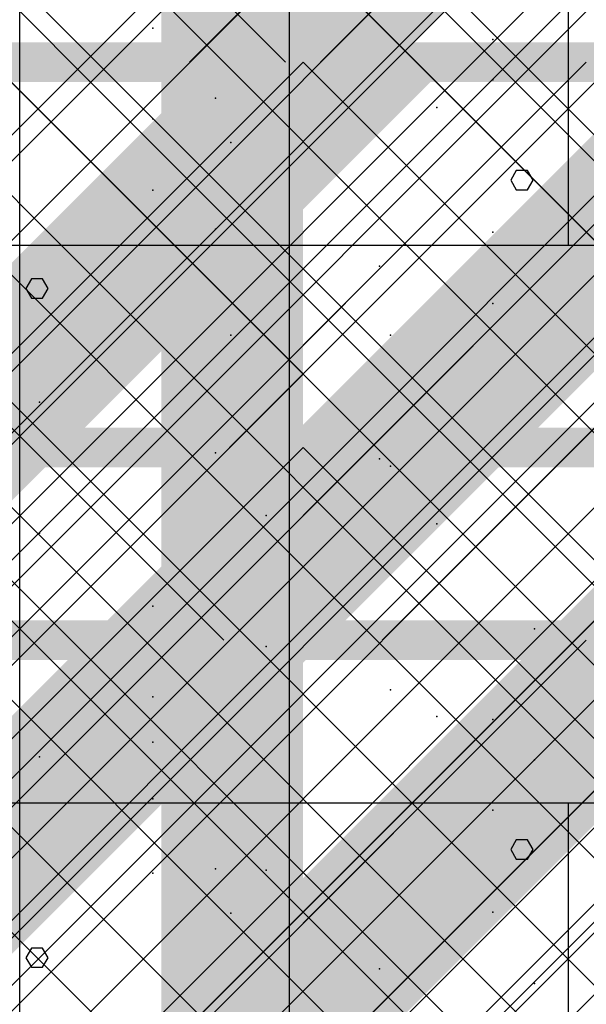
# Model space of a CAD drawing. Extents: x -2 to 113, y -136 to 16.
# Tile 270 of 541: x 51.25 to 52.72, y -30.58 to -28.03. Entities that reach past the tile are written whole.
import ezdxf

# ---------------------------------------------------------------- set-up
doc = ezdxf.new("R2010")
doc.units = 0
doc.header["$MEASUREMENT"] = 0
doc.linetypes.add('SOLID', pattern=[0])
doc.layers.get('0').update_dxf_attribs({"linetype": 'SOLID'})
for name, color, linetype in [('1', 7, 'SOLID'), ('10', 7, 'SOLID'), ('11', 7, 'SOLID'), ('12', 7, 'SOLID'), ('13', 7, 'SOLID'), ('14', 7, 'SOLID'), ('15', 7, 'SOLID'), ('16', 7, 'SOLID'), ('17', 7, 'SOLID'), ('18', 7, 'SOLID'), ('19', 7, 'SOLID'), ('2', 7, 'SOLID'), ('20', 7, 'SOLID'), ('21', 7, 'SOLID'), ('22', 7, 'SOLID'), ('23', 7, 'SOLID'), ('24', 7, 'SOLID'), ('25', 7, 'SOLID'), ('26', 7, 'SOLID'), ('27', 7, 'SOLID'), ('28', 7, 'SOLID'), ('29', 7, 'SOLID'), ('3', 7, 'SOLID'), ('30', 7, 'SOLID'), ('31', 7, 'SOLID'), ('32', 7, 'SOLID'), ('33', 7, 'SOLID'), ('34', 7, 'SOLID'), ('35', 7, 'SOLID'), ('36', 7, 'SOLID'), ('37', 7, 'SOLID'), ('38', 7, 'SOLID'), ('39', 7, 'SOLID'), ('4', 7, 'SOLID'), ('40', 7, 'SOLID'), ('41', 7, 'SOLID'), ('42', 7, 'SOLID'), ('43', 7, 'SOLID'), ('44', 7, 'SOLID'), ('45', 7, 'SOLID'), ('46', 7, 'SOLID'), ('47', 7, 'SOLID'), ('48', 7, 'SOLID'), ('49', 7, 'SOLID'), ('5', 7, 'SOLID'), ('50', 7, 'SOLID'), ('51', 7, 'SOLID'), ('52', 7, 'SOLID'), ('53', 7, 'SOLID'), ('54', 7, 'SOLID'), ('55', 7, 'SOLID'), ('56', 7, 'SOLID'), ('57', 7, 'SOLID'), ('58', 7, 'SOLID'), ('59', 7, 'SOLID'), ('6', 7, 'SOLID'), ('60', 7, 'SOLID'), ('61', 7, 'SOLID'), ('62', 7, 'SOLID'), ('63', 7, 'SOLID'), ('64', 7, 'SOLID'), ('65', 7, 'SOLID'), ('66', 7, 'SOLID'), ('67', 7, 'SOLID'), ('68', 7, 'SOLID'), ('7', 7, 'SOLID'), ('8', 7, 'SOLID'), ('9', 7, 'SOLID')]:
    doc.layers.add(name, color=color, linetype=linetype)

msp = doc.modelspace()

# ---------------------------------------------------------------- linework, layer by layer
at = {"color": 7, "linetype": 'SOLID'}
msp.add_lwpolyline([(51.2531, -40.6385), (51.2531, -25.6385)], dxfattribs=at)
at = {"color": 7}
for p in [(51.761, -28.2321), (52.2151, -28.8471), (51.3045, -29.0209), (51.8928, -29.315), (52.5891, -29.6091), (51.5987, -29.9032), (52.1869, -30.4915)]:
    msp.add_point(p, dxfattribs=at)
at = {"layer": '1', "color": 7, "linetype": 'SOLID'}
for points in [[(52.6773, -28.6134), (52.6773, -27.1659)], [(49.7825, -28.6134), (54.1942, -28.6134)], [(49.7825, -30.0608), (54.1942, -30.0608)], [(52.6773, -30.6385), (52.6773, -30.0608)]]:
    msp.add_lwpolyline(points, dxfattribs=at)
at = {"layer": '10', "color": 7, "linetype": 'SOLID'}
for points in [[(49.7825, -30.0503), (54.1942, -25.6385)], [(50.6648, -30.6385), (54.1942, -27.1091)], [(52.1354, -30.6385), (54.1942, -28.5797)]]:
    msp.add_lwpolyline(points, dxfattribs=at)
at = {"layer": '10', "color": 7}
for p in [(51.761, -28.2321), (52.2151, -28.8471), (51.3045, -29.0209), (51.8928, -29.315), (52.5891, -29.6091), (51.5987, -29.9032), (52.1869, -30.4915)]:
    msp.add_point(p, dxfattribs=at)
at = {"layer": '11', "color": 7, "linetype": 'SOLID'}
for points in [[(51.9536, -45.6385), (51.9536, -25.6385)], [(52.5853, -28.4448), (52.5708, -28.4193), (52.5419, -28.4193), (52.5274, -28.4448), (52.5419, -28.4697), (52.5708, -28.4697), (52.5853, -28.4448)], [(51.3272, -28.7256), (51.3127, -28.7007), (51.2838, -28.7007), (51.2693, -28.7256), (51.2838, -28.7505), (51.3127, -28.7505), (51.3272, -28.7256)], [(52.5853, -30.1817), (52.5708, -30.1562), (52.5419, -30.1562), (52.5274, -30.1817), (52.5419, -30.2066), (52.5708, -30.2066), (52.5853, -30.1817)], [(51.3272, -30.4625), (51.3127, -30.4376), (51.2838, -30.4376), (51.2693, -30.4625), (51.2838, -30.4874), (51.3127, -30.4874), (51.3272, -30.4625)]]:
    msp.add_lwpolyline(points, dxfattribs=at)
at = {"layer": '12', "color": 7, "linetype": 'SOLID'}
for points in [[(51.2531, -29.6385), (51.2531, -27.6385)], [(50.7237, -31.6385), (52.7237, -29.6385)]]:
    msp.add_lwpolyline(points, dxfattribs=at)
at = {"layer": '12', "color": 7, "linetype": 'SOLID', "const_width": 0.1029}
msp.add_lwpolyline([(49.7825, -29.6385), (54.1942, -29.6385)], dxfattribs=at)
at = {"layer": '12', "color": 7}
for p in [(52.481, -28.0797), (51.8011, -28.3471), (52.1869, -28.6679), (52.3354, -29.3364), (51.5987, -29.5503), (51.5987, -29.7856), (52.481, -30.0797), (51.8011, -30.3471)]:
    msp.add_point(p, dxfattribs=at)
at = {"layer": '13', "color": 7, "linetype": 'SOLID'}
for points in [[(51.9536, -45.6385), (51.9536, -25.6385)], [(52.5853, -28.4448), (52.5708, -28.4193), (52.5419, -28.4193), (52.5274, -28.4448), (52.5419, -28.4697), (52.5708, -28.4697), (52.5853, -28.4448)], [(51.3272, -28.7256), (51.3127, -28.7007), (51.2838, -28.7007), (51.2693, -28.7256), (51.2838, -28.7505), (51.3127, -28.7505), (51.3272, -28.7256)], [(52.5853, -30.1817), (52.5708, -30.1562), (52.5419, -30.1562), (52.5274, -30.1817), (52.5419, -30.2066), (52.5708, -30.2066), (52.5853, -30.1817)], [(51.3272, -30.4625), (51.3127, -30.4376), (51.2838, -30.4376), (51.2693, -30.4625), (51.2838, -30.4874), (51.3127, -30.4874), (51.3272, -30.4625)]]:
    msp.add_lwpolyline(points, dxfattribs=at)
at = {"layer": '14', "color": 7, "linetype": 'SOLID'}
for points in [[(51.2531, -29.6385), (51.2531, -27.6385)], [(51.2531, -44.1385), (51.2531, -29.6385)]]:
    msp.add_lwpolyline(points, dxfattribs=at)
at = {"layer": '14', "color": 7, "linetype": 'SOLID', "const_width": 0.1029}
msp.add_lwpolyline([(49.7825, -29.6385), (54.1942, -29.6385)], dxfattribs=at)
at = {"layer": '14', "color": 7}
for p in [(52.481, -28.0797), (51.8011, -28.3471), (52.1869, -28.6679), (52.3354, -29.3364), (51.5987, -29.5503), (51.5987, -29.7856), (52.481, -30.0797), (51.8011, -30.3471)]:
    msp.add_point(p, dxfattribs=at)
at = {"layer": '15', "color": 7, "linetype": 'SOLID'}
for points in [[(51.9536, -45.6385), (51.9536, -25.6385)], [(52.5853, -28.4448), (52.5708, -28.4193), (52.5419, -28.4193), (52.5274, -28.4448), (52.5419, -28.4697), (52.5708, -28.4697), (52.5853, -28.4448)], [(51.3272, -28.7256), (51.3127, -28.7007), (51.2838, -28.7007), (51.2693, -28.7256), (51.2838, -28.7505), (51.3127, -28.7505), (51.3272, -28.7256)], [(52.5853, -30.1817), (52.5708, -30.1562), (52.5419, -30.1562), (52.5274, -30.1817), (52.5419, -30.2066), (52.5708, -30.2066), (52.5853, -30.1817)], [(51.3272, -30.4625), (51.3127, -30.4376), (51.2838, -30.4376), (51.2693, -30.4625), (51.2838, -30.4874), (51.3127, -30.4874), (51.3272, -30.4625)]]:
    msp.add_lwpolyline(points, dxfattribs=at)
at = {"layer": '16', "color": 7, "linetype": 'SOLID'}
for points in [[(49.7828, -27.6385), (49.783, -27.6388), (51.7827, -29.6385)], [(49.9884, -29.6385), (51.9884, -27.6385)], [(50.8856, -27.6385), (51.8003, -28.5533), (52.8856, -29.6385)], [(51.0913, -29.6385), (53.0913, -27.6385)], [(51.9885, -27.6385), (53.8179, -29.4679), (53.9885, -29.6385)], [(52.1942, -29.6385), (54.1942, -27.6385)], [(49.7825, -32.5797), (52.7237, -29.6385)]]:
    msp.add_lwpolyline(points, dxfattribs=at)
at = {"layer": '16', "color": 7, "linetype": 'SOLID', "const_width": 0.1029}
msp.add_lwpolyline([(49.7825, -29.6385), (54.1942, -29.6385)], dxfattribs=at)
at = {"layer": '16', "color": 7}
for p in [(51.5987, -29.7856), (52.481, -30.0797), (51.8011, -30.3471)]:
    msp.add_point(p, dxfattribs=at)
at = {"layer": '17', "color": 7, "linetype": 'SOLID'}
for points in [[(51.9536, -45.6385), (51.9536, -25.6385)], [(52.5853, -28.4448), (52.5708, -28.4193), (52.5419, -28.4193), (52.5274, -28.4448), (52.5419, -28.4697), (52.5708, -28.4697), (52.5853, -28.4448)], [(51.3272, -28.7256), (51.3127, -28.7007), (51.2838, -28.7007), (51.2693, -28.7256), (51.2838, -28.7505), (51.3127, -28.7505), (51.3272, -28.7256)], [(52.5853, -30.1817), (52.5708, -30.1562), (52.5419, -30.1562), (52.5274, -30.1817), (52.5419, -30.2066), (52.5708, -30.2066), (52.5853, -30.1817)], [(51.3272, -30.4625), (51.3127, -30.4376), (51.2838, -30.4376), (51.2693, -30.4625), (51.2838, -30.4874), (51.3127, -30.4874), (51.3272, -30.4625)]]:
    msp.add_lwpolyline(points, dxfattribs=at)
at = {"layer": '18', "color": 7, "linetype": 'SOLID'}
for points in [[(51.2531, -28.1385), (51.2531, -25.6385)], [(50.2237, -30.6385), (52.7237, -28.1385)], [(51.6942, -30.6385), (54.1942, -28.1385)]]:
    msp.add_lwpolyline(points, dxfattribs=at)
at = {"layer": '18', "color": 7, "linetype": 'SOLID', "const_width": 0.1029}
msp.add_lwpolyline([(49.7825, -28.1385), (54.1942, -28.1385)], dxfattribs=at)
at = {"layer": '18', "color": 7}
for p in [(51.5987, -28.2856), (52.481, -28.5797), (51.8011, -28.8471), (52.1869, -29.1679), (52.3354, -29.8364), (51.5987, -30.0503), (52.481, -30.3444)]:
    msp.add_point(p, dxfattribs=at)
at = {"layer": '19', "color": 7, "linetype": 'SOLID'}
for points in [[(51.9536, -45.6385), (51.9536, -25.6385)], [(52.5853, -28.4448), (52.5708, -28.4193), (52.5419, -28.4193), (52.5274, -28.4448), (52.5419, -28.4697), (52.5708, -28.4697), (52.5853, -28.4448)], [(51.3272, -28.7256), (51.3127, -28.7007), (51.2838, -28.7007), (51.2693, -28.7256), (51.2838, -28.7505), (51.3127, -28.7505), (51.3272, -28.7256)], [(52.5853, -30.1817), (52.5708, -30.1562), (52.5419, -30.1562), (52.5274, -30.1817), (52.5419, -30.2066), (52.5708, -30.2066), (52.5853, -30.1817)], [(51.3272, -30.4625), (51.3127, -30.4376), (51.2838, -30.4376), (51.2693, -30.4625), (51.2838, -30.4874), (51.3127, -30.4874), (51.3272, -30.4625)]]:
    msp.add_lwpolyline(points, dxfattribs=at)
at = {"layer": '2', "color": 7, "linetype": 'SOLID'}
msp.add_lwpolyline([(51.2531, -31.6385), (51.2531, -27.6385)], dxfattribs=at)
at = {"layer": '2', "color": 7}
for p in [(52.481, -28.0797), (51.8011, -28.3471), (52.1869, -28.6679), (52.3354, -29.3364), (51.5987, -29.5503), (52.481, -29.8444), (51.761, -30.2321)]:
    msp.add_point(p, dxfattribs=at)
at = {"layer": '20', "color": 7, "linetype": 'SOLID'}
msp.add_lwpolyline([(51.2531, -39.6385), (51.2531, -27.6385)], dxfattribs=at)
at = {"layer": '20', "color": 7}
for p in [(52.481, -28.0797), (51.8011, -28.3471), (52.1869, -28.6679), (52.3354, -29.3364), (51.5987, -29.5503), (52.481, -29.8444), (51.761, -30.2321)]:
    msp.add_point(p, dxfattribs=at)
at = {"layer": '21', "color": 7, "linetype": 'SOLID'}
for points in [[(51.9536, -45.6385), (51.9536, -25.6385)], [(52.5853, -28.4448), (52.5708, -28.4193), (52.5419, -28.4193), (52.5274, -28.4448), (52.5419, -28.4697), (52.5708, -28.4697), (52.5853, -28.4448)], [(51.3272, -28.7256), (51.3127, -28.7007), (51.2838, -28.7007), (51.2693, -28.7256), (51.2838, -28.7505), (51.3127, -28.7505), (51.3272, -28.7256)], [(52.5853, -30.1817), (52.5708, -30.1562), (52.5419, -30.1562), (52.5274, -30.1817), (52.5419, -30.2066), (52.5708, -30.2066), (52.5853, -30.1817)], [(51.3272, -30.4625), (51.3127, -30.4376), (51.2838, -30.4376), (51.2693, -30.4625), (51.2838, -30.4874), (51.3127, -30.4874), (51.3272, -30.4625)]]:
    msp.add_lwpolyline(points, dxfattribs=at)
at = {"layer": '22', "color": 7, "linetype": 'SOLID'}
for points in [[(49.7825, -30.0503), (54.1942, -25.6385)], [(50.6648, -30.6385), (54.1942, -27.1091)], [(52.1354, -30.6385), (54.1942, -28.5797)]]:
    msp.add_lwpolyline(points, dxfattribs=at)
at = {"layer": '22', "color": 7}
for p in [(51.761, -28.2321), (52.2151, -28.8471), (51.3045, -29.0209), (51.8928, -29.315), (52.5891, -29.6091), (51.5987, -29.9032), (52.1869, -30.4915)]:
    msp.add_point(p, dxfattribs=at)
at = {"layer": '23', "color": 7, "linetype": 'SOLID'}
for points in [[(51.9536, -45.6385), (51.9536, -25.6385)], [(52.5853, -28.4448), (52.5708, -28.4193), (52.5419, -28.4193), (52.5274, -28.4448), (52.5419, -28.4697), (52.5708, -28.4697), (52.5853, -28.4448)], [(51.3272, -28.7256), (51.3127, -28.7007), (51.2838, -28.7007), (51.2693, -28.7256), (51.2838, -28.7505), (51.3127, -28.7505), (51.3272, -28.7256)], [(52.5853, -30.1817), (52.5708, -30.1562), (52.5419, -30.1562), (52.5274, -30.1817), (52.5419, -30.2066), (52.5708, -30.2066), (52.5853, -30.1817)], [(51.3272, -30.4625), (51.3127, -30.4376), (51.2838, -30.4376), (51.2693, -30.4625), (51.2838, -30.4874), (51.3127, -30.4874), (51.3272, -30.4625)]]:
    msp.add_lwpolyline(points, dxfattribs=at)
at = {"layer": '24', "color": 7, "linetype": 'SOLID'}
for points in [[(49.7825, -30.0503), (54.1942, -25.6385)], [(50.6648, -30.6385), (54.1942, -27.1091)], [(52.1354, -30.6385), (54.1942, -28.5797)]]:
    msp.add_lwpolyline(points, dxfattribs=at)
at = {"layer": '24', "color": 7}
for p in [(51.761, -28.2321), (52.2151, -28.8471), (51.3045, -29.0209), (51.8928, -29.315), (52.5891, -29.6091), (51.5987, -29.9032), (52.1869, -30.4915)]:
    msp.add_point(p, dxfattribs=at)
at = {"layer": '25', "color": 7, "linetype": 'SOLID'}
for points in [[(51.9536, -45.6385), (51.9536, -25.6385)], [(52.5853, -28.4448), (52.5708, -28.4193), (52.5419, -28.4193), (52.5274, -28.4448), (52.5419, -28.4697), (52.5708, -28.4697), (52.5853, -28.4448)], [(51.3272, -28.7256), (51.3127, -28.7007), (51.2838, -28.7007), (51.2693, -28.7256), (51.2838, -28.7505), (51.3127, -28.7505), (51.3272, -28.7256)], [(52.5853, -30.1817), (52.5708, -30.1562), (52.5419, -30.1562), (52.5274, -30.1817), (52.5419, -30.2066), (52.5708, -30.2066), (52.5853, -30.1817)], [(51.3272, -30.4625), (51.3127, -30.4376), (51.2838, -30.4376), (51.2693, -30.4625), (51.2838, -30.4874), (51.3127, -30.4874), (51.3272, -30.4625)]]:
    msp.add_lwpolyline(points, dxfattribs=at)
at = {"layer": '26', "color": 7, "linetype": 'SOLID'}
msp.add_lwpolyline([(51.2531, -31.6385), (51.2531, -25.6385)], dxfattribs=at)
at = {"layer": '26', "color": 7}
for p in [(51.761, -28.2321), (52.2151, -28.8471), (51.3045, -29.0209), (51.8928, -29.315), (52.5891, -29.6091), (51.5987, -29.9032), (52.1869, -30.4915)]:
    msp.add_point(p, dxfattribs=at)
at = {"layer": '27', "color": 7}
for points in [[(50.9589, -28.9326), (52.1354, -28.2267), (50.9589, -28.9326), (51.9001, -27.9915)], [(52.1354, -28.2267), (52.1354, -27.9915), (52.1354, -28.2267), (51.9001, -27.9915)], [(52.1354, -28.9326), (53.3119, -28.2267), (52.1354, -28.9326), (53.0766, -27.9915)], [(52.1354, -27.9915), (52.3707, -27.9915), (52.1354, -27.9915), (52.1354, -28.2267)], [(50.9589, -28.9326), (51.1942, -29.1679), (50.9589, -28.9326), (52.1354, -28.2267)], [(52.1354, -28.9326), (52.3707, -29.1679), (52.1354, -28.9326), (53.3119, -28.2267)], [(52.1354, -28.9326), (52.1354, -29.1679), (52.1354, -28.9326), (51.9001, -29.1679)], [(52.1354, -28.9326), (52.1354, -29.1679), (52.1354, -28.9326), (52.3707, -29.1679)], [(50.9589, -30.1091), (52.1354, -29.4032), (50.9589, -30.1091), (51.9001, -29.1679)], [(52.1354, -29.4032), (52.1354, -29.1679), (52.1354, -29.4032), (51.9001, -29.1679)], [(52.1354, -30.1091), (53.3119, -29.4032), (52.1354, -30.1091), (53.0766, -29.1679)], [(52.1354, -29.1679), (52.3707, -29.1679), (52.1354, -29.1679), (52.1354, -29.4032)], [(50.9589, -30.1091), (51.1942, -30.3444), (50.9589, -30.1091), (52.1354, -29.4032)], [(52.1354, -30.1091), (52.3707, -30.3444), (52.1354, -30.1091), (53.3119, -29.4032)], [(52.1354, -30.1091), (52.1354, -30.3444), (52.1354, -30.1091), (51.9001, -30.3444)], [(52.1354, -30.1091), (52.1354, -30.3444), (52.1354, -30.1091), (52.3707, -30.3444)], [(50.9589, -31.2856), (52.1354, -30.5797), (50.9589, -31.2856), (51.9001, -30.3444)], [(52.1354, -30.5797), (52.1354, -30.3444), (52.1354, -30.5797), (51.9001, -30.3444)], [(52.1354, -31.2856), (53.3119, -30.5797), (52.1354, -31.2856), (53.0766, -30.3444)], [(52.1354, -30.3444), (52.3707, -30.3444), (52.1354, -30.3444), (52.1354, -30.5797)], [(50.9589, -31.2856), (51.1942, -31.5209), (50.9589, -31.2856), (52.1354, -30.5797)], [(52.1354, -31.2856), (52.3707, -31.5209), (52.1354, -31.2856), (53.3119, -30.5797)]]:
    msp.add_solid(points, dxfattribs=at)
at = {"layer": '28', "color": 7, "linetype": 'SOLID'}
msp.add_lwpolyline([(51.2531, -47.1385), (51.2531, -25.6385)], dxfattribs=at)
at = {"layer": '28', "color": 7}
for p in [(51.761, -28.2321), (52.2151, -28.8471), (51.3045, -29.0209), (51.8928, -29.315), (52.5891, -29.6091), (51.5987, -29.9032), (52.1869, -30.4915)]:
    msp.add_point(p, dxfattribs=at)
at = {"layer": '29', "color": 7, "linetype": 'SOLID'}
msp.add_lwpolyline([(51.2531, -33.1385), (51.2531, -25.6385)], dxfattribs=at)
at = {"layer": '29', "color": 7}
for p in [(51.761, -28.2321), (52.2151, -28.8471), (51.3045, -29.0209), (51.8928, -29.315), (52.5891, -29.6091), (51.5987, -29.9032), (52.1869, -30.4915)]:
    msp.add_point(p, dxfattribs=at)
at = {"layer": '3', "color": 7, "linetype": 'SOLID'}
for points in [[(51.9536, -45.6385), (51.9536, -25.6385)], [(52.5853, -28.4448), (52.5708, -28.4193), (52.5419, -28.4193), (52.5274, -28.4448), (52.5419, -28.4697), (52.5708, -28.4697), (52.5853, -28.4448)], [(51.3272, -28.7256), (51.3127, -28.7007), (51.2838, -28.7007), (51.2693, -28.7256), (51.2838, -28.7505), (51.3127, -28.7505), (51.3272, -28.7256)], [(52.5853, -30.1817), (52.5708, -30.1562), (52.5419, -30.1562), (52.5274, -30.1817), (52.5419, -30.2066), (52.5708, -30.2066), (52.5853, -30.1817)], [(51.3272, -30.4625), (51.3127, -30.4376), (51.2838, -30.4376), (51.2693, -30.4625), (51.2838, -30.4874), (51.3127, -30.4874), (51.3272, -30.4625)]]:
    msp.add_lwpolyline(points, dxfattribs=at)
at = {"layer": '30', "color": 7, "linetype": 'SOLID'}
for points in [[(51.6942, -28.1385), (54.1942, -25.6385)], [(49.7825, -30.3444), (51.9884, -28.1385)], [(50.2237, -30.6385), (52.7237, -28.1385)], [(50.9589, -30.6385), (53.4589, -28.1385)], [(51.2531, -30.6385), (51.2531, -28.1385)], [(51.6942, -30.6385), (54.1942, -28.1385)], [(52.4295, -30.6385), (54.1942, -28.8738)]]:
    msp.add_lwpolyline(points, dxfattribs=at)
at = {"layer": '30', "color": 7, "linetype": 'SOLID', "const_width": 0.1029}
msp.add_lwpolyline([(49.7825, -28.1385), (54.1942, -28.1385)], dxfattribs=at)
at = {"layer": '31', "color": 7, "linetype": 'SOLID'}
for points in [[(49.7825, -30.0503), (54.1942, -25.6385)], [(51.9536, -45.6385), (51.9536, -25.6385)], [(49.7825, -31.5209), (54.1942, -27.1091)], [(52.5853, -28.4448), (52.5708, -28.4193), (52.5419, -28.4193), (52.5274, -28.4448), (52.5419, -28.4697), (52.5708, -28.4697), (52.5853, -28.4448)], [(49.7825, -32.9915), (54.1942, -28.5797)], [(51.3272, -28.7256), (51.3127, -28.7007), (51.2838, -28.7007), (51.2693, -28.7256), (51.2838, -28.7505), (51.3127, -28.7505), (51.3272, -28.7256)], [(52.5853, -30.1817), (52.5708, -30.1562), (52.5419, -30.1562), (52.5274, -30.1817), (52.5419, -30.2066), (52.5708, -30.2066), (52.5853, -30.1817)], [(51.3272, -30.4625), (51.3127, -30.4376), (51.2838, -30.4376), (51.2693, -30.4625), (51.2838, -30.4874), (51.3127, -30.4874), (51.3272, -30.4625)]]:
    msp.add_lwpolyline(points, dxfattribs=at)
at = {"layer": '31', "color": 7}
for p in [(51.761, -28.2321), (52.2151, -28.8471), (51.3045, -29.0209), (51.8928, -29.315), (52.5891, -29.6091), (51.5987, -29.9032), (52.1869, -30.4915)]:
    msp.add_point(p, dxfattribs=at)
at = {"layer": '32', "color": 7, "linetype": 'SOLID'}
for points in [[(49.7825, -30.0503), (54.1942, -25.6385)], [(49.7825, -31.5209), (54.1942, -27.1091)], [(49.7825, -32.9915), (54.1942, -28.5797)]]:
    msp.add_lwpolyline(points, dxfattribs=at)
at = {"layer": '32', "color": 7}
for p in [(51.761, -28.2321), (52.2151, -28.8471), (51.3045, -29.0209), (51.8928, -29.315), (52.5891, -29.6091), (51.5987, -29.9032), (52.1869, -30.4915)]:
    msp.add_point(p, dxfattribs=at)
at = {"layer": '33', "color": 7, "linetype": 'SOLID'}
for points in [[(49.7825, -30.0503), (54.1942, -25.6385)], [(49.7825, -31.5209), (54.1942, -27.1091)], [(49.7825, -32.9915), (54.1942, -28.5797)]]:
    msp.add_lwpolyline(points, dxfattribs=at)
at = {"layer": '33', "color": 7}
for p in [(51.761, -28.2321), (52.2151, -28.8471), (51.3045, -29.0209), (51.8928, -29.315), (52.5891, -29.6091), (51.5987, -29.9032), (52.1869, -30.4915)]:
    msp.add_point(p, dxfattribs=at)
at = {"layer": '34', "color": 7, "linetype": 'SOLID'}
for points in [[(49.7825, -30.0503), (54.1942, -25.6385)], [(49.7825, -31.5209), (54.1942, -27.1091)], [(49.7825, -32.9915), (54.1942, -28.5797)]]:
    msp.add_lwpolyline(points, dxfattribs=at)
at = {"layer": '34', "color": 7}
for p in [(51.761, -28.2321), (52.2151, -28.8471), (51.3045, -29.0209), (51.8928, -29.315), (52.5891, -29.6091), (51.5987, -29.9032), (52.1869, -30.4915)]:
    msp.add_point(p, dxfattribs=at)
at = {"layer": '35', "color": 7, "linetype": 'SOLID'}
for points in [[(49.7825, -30.0503), (54.1942, -25.6385)], [(49.7825, -31.5209), (54.1942, -27.1091)], [(49.7825, -32.9915), (54.1942, -28.5797)]]:
    msp.add_lwpolyline(points, dxfattribs=at)
at = {"layer": '35', "color": 7}
for p in [(51.761, -28.2321), (52.2151, -28.8471), (51.3045, -29.0209), (51.8928, -29.315), (52.5891, -29.6091), (51.5987, -29.9032), (52.1869, -30.4915)]:
    msp.add_point(p, dxfattribs=at)
at = {"layer": '36', "color": 7, "linetype": 'SOLID'}
for points in [[(49.7825, -30.0503), (54.1942, -25.6385)], [(49.7825, -31.5209), (54.1942, -27.1091)], [(49.7825, -32.9915), (54.1942, -28.5797)]]:
    msp.add_lwpolyline(points, dxfattribs=at)
at = {"layer": '36', "color": 7}
for p in [(51.761, -28.2321), (52.2151, -28.8471), (51.3045, -29.0209), (51.8928, -29.315), (52.5891, -29.6091), (51.5987, -29.9032), (52.1869, -30.4915)]:
    msp.add_point(p, dxfattribs=at)
at = {"layer": '37', "color": 7, "linetype": 'SOLID'}
for points in [[(49.7825, -30.0503), (54.1942, -25.6385)], [(49.7825, -31.5209), (54.1942, -27.1091)], [(49.7825, -32.9915), (54.1942, -28.5797)]]:
    msp.add_lwpolyline(points, dxfattribs=at)
at = {"layer": '37', "color": 7}
for p in [(51.761, -28.2321), (52.2151, -28.8471), (51.3045, -29.0209), (51.8928, -29.315), (52.5891, -29.6091), (51.5987, -29.9032), (52.1869, -30.4915)]:
    msp.add_point(p, dxfattribs=at)
at = {"layer": '38', "color": 7, "linetype": 'SOLID'}
for points in [[(49.7825, -30.0503), (54.1942, -25.6385)], [(49.7825, -31.5209), (54.1942, -27.1091)], [(51.1354, -31.6385), (54.1942, -28.5797)]]:
    msp.add_lwpolyline(points, dxfattribs=at)
at = {"layer": '38', "color": 7}
for p in [(51.761, -28.2321), (52.2151, -28.8471), (51.3045, -29.0209), (51.8928, -29.315), (52.5891, -29.6091), (51.5987, -29.9032), (52.1869, -30.4915)]:
    msp.add_point(p, dxfattribs=at)
at = {"layer": '39', "color": 7, "linetype": 'SOLID'}
for points in [[(49.7828, -25.6385), (49.7832, -25.6389), (52.2827, -28.1385)], [(51.6942, -28.1385), (54.1942, -25.6385)], [(49.7825, -31.0797), (52.7237, -28.1385)], [(49.7825, -32.5503), (54.1942, -28.1385)]]:
    msp.add_lwpolyline(points, dxfattribs=at)
at = {"layer": '39', "color": 7, "linetype": 'SOLID', "const_width": 0.1029}
msp.add_lwpolyline([(49.7825, -28.1385), (54.1942, -28.1385)], dxfattribs=at)
at = {"layer": '39', "color": 7}
for p in [(51.5987, -28.2856), (52.481, -28.5797), (51.8011, -28.8471), (52.1869, -29.1679), (52.3354, -29.8364), (51.5987, -30.0503), (52.481, -30.3444)]:
    msp.add_point(p, dxfattribs=at)
at = {"layer": '4', "color": 7, "linetype": 'SOLID'}
for points in [[(51.2531, -29.6385), (51.2531, -25.6385)], [(49.7825, -32.5797), (52.7237, -29.6385)]]:
    msp.add_lwpolyline(points, dxfattribs=at)
at = {"layer": '4', "color": 7, "linetype": 'SOLID', "const_width": 0.1029}
msp.add_lwpolyline([(49.7825, -29.6385), (54.1942, -29.6385)], dxfattribs=at)
at = {"layer": '4', "color": 7}
for p in [(51.761, -28.2321), (52.2151, -28.8471), (51.3045, -29.0209), (51.8928, -29.315), (52.5891, -29.6091), (51.5987, -29.7856), (52.481, -30.0797), (51.8011, -30.3471)]:
    msp.add_point(p, dxfattribs=at)
at = {"layer": '40', "color": 7, "linetype": 'SOLID'}
msp.add_lwpolyline([(51.2531, -45.6385), (51.2531, -25.6385)], dxfattribs=at)
at = {"layer": '40', "color": 7}
for p in [(51.761, -28.2321), (52.2151, -28.8471), (51.3045, -29.0209), (51.8928, -29.315), (52.5891, -29.6091), (51.5987, -29.9032), (52.1869, -30.4915)]:
    msp.add_point(p, dxfattribs=at)
at = {"layer": '41', "color": 7, "linetype": 'SOLID'}
msp.add_lwpolyline([(51.6942, -28.1385), (54.1942, -25.6385)], dxfattribs=at)
at = {"layer": '41', "color": 7, "linetype": 'SOLID', "const_width": 0.1029}
msp.add_lwpolyline([(49.7825, -28.1385), (54.1942, -28.1385)], dxfattribs=at)
at = {"layer": '41', "color": 7}
for points in [[(50.9589, -29.0797), (52.1354, -28.3738), (50.9589, -29.0797), (51.9001, -28.1385)], [(52.1354, -28.3738), (52.1354, -28.1385), (52.1354, -28.3738), (51.9001, -28.1385)], [(52.1354, -29.0797), (53.3119, -28.3738), (52.1354, -29.0797), (53.0766, -28.1385)], [(52.1354, -28.1385), (52.3707, -28.1385), (52.1354, -28.1385), (52.1354, -28.3738)], [(50.9589, -29.0797), (51.1942, -29.315), (50.9589, -29.0797), (52.1354, -28.3738)], [(52.1354, -29.0797), (52.3707, -29.315), (52.1354, -29.0797), (53.3119, -28.3738)], [(52.1354, -29.0797), (52.1354, -29.315), (52.1354, -29.0797), (51.9001, -29.315)], [(52.1354, -29.0797), (52.1354, -29.315), (52.1354, -29.0797), (52.3707, -29.315)], [(50.9589, -30.2562), (52.1354, -29.5503), (50.9589, -30.2562), (51.9001, -29.315)], [(52.1354, -29.5503), (52.1354, -29.315), (52.1354, -29.5503), (51.9001, -29.315)], [(52.1354, -30.2562), (53.3119, -29.5503), (52.1354, -30.2562), (53.0766, -29.315)], [(52.1354, -29.315), (52.3707, -29.315), (52.1354, -29.315), (52.1354, -29.5503)], [(50.9589, -30.2562), (51.1942, -30.4915), (50.9589, -30.2562), (52.1354, -29.5503)], [(52.1354, -30.2562), (52.3707, -30.4915), (52.1354, -30.2562), (53.3119, -29.5503)], [(52.1354, -30.2562), (52.1354, -30.4915), (52.1354, -30.2562), (51.9001, -30.4915)], [(52.1354, -30.2562), (52.1354, -30.4915), (52.1354, -30.2562), (52.3707, -30.4915)], [(52.1354, -30.4915), (51.9001, -30.4915), (52.1354, -30.6385), (51.7531, -30.6385)], [(52.3707, -30.4915), (52.1354, -30.4915), (52.2237, -30.6385), (52.1354, -30.6385)]]:
    msp.add_solid(points, dxfattribs=at)
at = {"layer": '42', "color": 7, "linetype": 'SOLID'}
msp.add_lwpolyline([(51.2531, -45.6385), (51.2531, -25.6385)], dxfattribs=at)
at = {"layer": '42', "color": 7}
for p in [(51.761, -28.2321), (52.2151, -28.8471), (51.3045, -29.0209), (51.8928, -29.315), (52.5891, -29.6091), (51.5987, -29.9032), (52.1869, -30.4915)]:
    msp.add_point(p, dxfattribs=at)
at = {"layer": '43', "color": 7, "linetype": 'SOLID'}
for points in [[(49.7825, -30.0503), (54.1942, -25.6385)], [(49.7825, -31.5209), (54.1942, -27.1091)], [(49.7825, -32.9915), (54.1942, -28.5797)]]:
    msp.add_lwpolyline(points, dxfattribs=at)
at = {"layer": '43', "color": 7}
for p in [(51.761, -28.2321), (52.2151, -28.8471), (51.3045, -29.0209), (51.8928, -29.315), (52.5891, -29.6091), (51.5987, -29.9032), (52.1869, -30.4915)]:
    msp.add_point(p, dxfattribs=at)
at = {"layer": '44', "color": 7, "linetype": 'SOLID'}
for points in [[(51.9536, -45.6385), (51.9536, -25.6385)], [(52.5853, -28.4448), (52.5708, -28.4193), (52.5419, -28.4193), (52.5274, -28.4448), (52.5419, -28.4697), (52.5708, -28.4697), (52.5853, -28.4448)], [(51.3272, -28.7256), (51.3127, -28.7007), (51.2838, -28.7007), (51.2693, -28.7256), (51.2838, -28.7505), (51.3127, -28.7505), (51.3272, -28.7256)], [(52.5853, -30.1817), (52.5708, -30.1562), (52.5419, -30.1562), (52.5274, -30.1817), (52.5419, -30.2066), (52.5708, -30.2066), (52.5853, -30.1817)], [(51.3272, -30.4625), (51.3127, -30.4376), (51.2838, -30.4376), (51.2693, -30.4625), (51.2838, -30.4874), (51.3127, -30.4874), (51.3272, -30.4625)]]:
    msp.add_lwpolyline(points, dxfattribs=at)
at = {"layer": '45', "color": 7, "linetype": 'SOLID'}
msp.add_lwpolyline([(51.2531, -30.6385), (51.2531, -25.6385)], dxfattribs=at)
at = {"layer": '45', "color": 7}
for p in [(51.761, -28.2321), (52.2151, -28.8471), (51.3045, -29.0209), (51.8928, -29.315), (52.5891, -29.6091), (51.5987, -29.9032), (52.1869, -30.4915)]:
    msp.add_point(p, dxfattribs=at)
at = {"layer": '46', "color": 7, "linetype": 'SOLID'}
for points in [[(49.7825, -30.3903), (54.1942, -25.9785)], [(49.7825, -31.8609), (54.1942, -27.4491)], [(49.7825, -33.3315), (54.1942, -28.9197)]]:
    msp.add_lwpolyline(points, dxfattribs=at)
at = {"layer": '46', "color": 7}
for p in [(52.481, -28.1844), (51.761, -28.5721), (52.2151, -29.1871), (51.3045, -29.3609), (51.8928, -29.655), (52.5891, -29.9491), (51.5987, -30.2432)]:
    msp.add_point(p, dxfattribs=at)
at = {"layer": '47', "color": 7, "linetype": 'SOLID'}
for points in [[(49.7825, -26.1385), (54.1942, -30.5503)], [(49.7825, -30.5503), (54.1942, -26.1385)], [(49.7825, -27.2415), (53.1795, -30.6385)], [(50.7972, -30.6385), (54.1942, -27.2415)], [(49.7825, -28.3444), (52.0766, -30.6385)], [(51.9001, -30.6385), (54.1942, -28.3444)]]:
    msp.add_lwpolyline(points, dxfattribs=at)
at = {"layer": '48', "color": 7, "linetype": 'SOLID'}
msp.add_lwpolyline([(51.2531, -30.6385), (51.2531, -25.6385)], dxfattribs=at)
at = {"layer": '48', "color": 7}
for p in [(51.761, -28.2321), (52.2151, -28.8471), (51.3045, -29.0209), (51.8928, -29.315), (52.5891, -29.6091), (51.5987, -29.9032), (52.1869, -30.4915)]:
    msp.add_point(p, dxfattribs=at)
at = {"layer": '49', "color": 7, "linetype": 'SOLID'}
for points in [[(51.2531, -28.1385), (51.2531, -25.7985)], [(49.7825, -31.0797), (52.7237, -28.1385)], [(49.7825, -32.5503), (54.1942, -28.1385)]]:
    msp.add_lwpolyline(points, dxfattribs=at)
at = {"layer": '49', "color": 7, "linetype": 'SOLID', "const_width": 0.1029}
msp.add_lwpolyline([(49.7825, -28.1385), (54.1942, -28.1385)], dxfattribs=at)
at = {"layer": '49', "color": 7}
for p in [(51.5987, -28.2856), (52.481, -28.5797), (51.8011, -28.8471), (52.1869, -29.1679), (52.3354, -29.8364), (51.5987, -30.0503), (52.481, -30.3444)]:
    msp.add_point(p, dxfattribs=at)
at = {"layer": '5', "color": 7, "linetype": 'SOLID'}
for points in [[(51.9536, -45.6385), (51.9536, -25.6385)], [(52.5853, -28.4448), (52.5708, -28.4193), (52.5419, -28.4193), (52.5274, -28.4448), (52.5419, -28.4697), (52.5708, -28.4697), (52.5853, -28.4448)], [(51.3272, -28.7256), (51.3127, -28.7007), (51.2838, -28.7007), (51.2693, -28.7256), (51.2838, -28.7505), (51.3127, -28.7505), (51.3272, -28.7256)], [(52.5853, -30.1817), (52.5708, -30.1562), (52.5419, -30.1562), (52.5274, -30.1817), (52.5419, -30.2066), (52.5708, -30.2066), (52.5853, -30.1817)], [(51.3272, -30.4625), (51.3127, -30.4376), (51.2838, -30.4376), (51.2693, -30.4625), (51.2838, -30.4874), (51.3127, -30.4874), (51.3272, -30.4625)]]:
    msp.add_lwpolyline(points, dxfattribs=at)
at = {"layer": '50', "color": 7, "linetype": 'SOLID'}
for points in [[(49.7825, -30.5797), (52.7237, -27.6385)], [(50.1942, -31.6385), (54.1942, -27.6385)], [(51.6648, -31.6385), (54.1942, -29.1091)]]:
    msp.add_lwpolyline(points, dxfattribs=at)
at = {"layer": '50', "color": 7}
for p in [(52.481, -28.0797), (51.8011, -28.3471), (52.1869, -28.6679), (52.3354, -29.3364), (51.5987, -29.5503), (52.481, -29.8444), (51.761, -30.2321)]:
    msp.add_point(p, dxfattribs=at)
at = {"layer": '51', "color": 7, "linetype": 'SOLID'}
for points in [[(49.7825, -30.0503), (54.1942, -25.6385)], [(51.2531, -45.6385), (51.2531, -25.6385)], [(49.7825, -30.7856), (54.1942, -26.3738)], [(49.7825, -31.5209), (54.1942, -27.1091)], [(49.7825, -32.2562), (54.1942, -27.8444)], [(49.7825, -32.9915), (54.1942, -28.5797)]]:
    msp.add_lwpolyline(points, dxfattribs=at)
at = {"layer": '52', "color": 7}
for p in [(52.3354, -28.2564), (51.5987, -28.4703), (52.481, -28.7644), (51.761, -29.1521), (52.2151, -29.7671), (51.3045, -29.9409), (51.8928, -30.235), (52.5891, -30.5291)]:
    msp.add_point(p, dxfattribs=at)
at = {"layer": '53', "color": 7, "linetype": 'SOLID'}
msp.add_lwpolyline([(51.2531, -45.6385), (51.2531, -25.6385)], dxfattribs=at)
at = {"layer": '53', "color": 7}
for p in [(51.761, -28.2321), (52.2151, -28.8471), (51.3045, -29.0209), (51.8928, -29.315), (52.5891, -29.6091), (51.5987, -29.9032), (52.1869, -30.4915)]:
    msp.add_point(p, dxfattribs=at)
at = {"layer": '54', "color": 7, "linetype": 'SOLID'}
for points in [[(49.7825, -25.6385), (54.1942, -30.0503)], [(49.7825, -30.0503), (54.1942, -25.6385)], [(49.7825, -26.7415), (54.1942, -31.1532)], [(49.7825, -31.1532), (54.1942, -26.7415)], [(49.7825, -27.8444), (54.1942, -32.2562)], [(49.7825, -32.2562), (54.1942, -27.8444)], [(49.7825, -28.9473), (53.9737, -33.1385)], [(50.0031, -33.1385), (54.1942, -28.9473)]]:
    msp.add_lwpolyline(points, dxfattribs=at)
at = {"layer": '55', "color": 7, "linetype": 'SOLID'}
for points in [[(51.9536, -45.6385), (51.9536, -25.6385)], [(52.5853, -28.4448), (52.5708, -28.4193), (52.5419, -28.4193), (52.5274, -28.4448), (52.5419, -28.4697), (52.5708, -28.4697), (52.5853, -28.4448)], [(51.3272, -28.7256), (51.3127, -28.7007), (51.2838, -28.7007), (51.2693, -28.7256), (51.2838, -28.7505), (51.3127, -28.7505), (51.3272, -28.7256)], [(52.5853, -30.1817), (52.5708, -30.1562), (52.5419, -30.1562), (52.5274, -30.1817), (52.5419, -30.2066), (52.5708, -30.2066), (52.5853, -30.1817)], [(51.3272, -30.4625), (51.3127, -30.4376), (51.2838, -30.4376), (51.2693, -30.4625), (51.2838, -30.4874), (51.3127, -30.4874), (51.3272, -30.4625)]]:
    msp.add_lwpolyline(points, dxfattribs=at)
at = {"layer": '56', "color": 7, "linetype": 'SOLID'}
for points in [[(49.7828, -25.9785), (49.7831, -25.9788), (51.9427, -28.1385)], [(52.0342, -28.1385), (54.1942, -25.9785)], [(49.7825, -30.3444), (51.9884, -28.1385)], [(49.7828, -28.1385), (49.7832, -28.1389), (52.2827, -30.6385)], [(50.5913, -30.6385), (53.0913, -28.1385)], [(50.8856, -28.1385), (52.3281, -29.581), (53.3856, -30.6385)], [(51.6942, -30.6385), (54.1942, -28.1385)], [(51.9884, -28.1385), (54.1942, -30.3444)]]:
    msp.add_lwpolyline(points, dxfattribs=at)
at = {"layer": '56', "color": 7, "linetype": 'SOLID', "const_width": 0.1029}
msp.add_lwpolyline([(49.7825, -28.1385), (54.1942, -28.1385)], dxfattribs=at)
at = {"layer": '57', "color": 7}
msp.add_solid([(51.6207, -33.1385), (51.9884, -33.1385), (51.6207, -25.6385), (51.9884, -25.6385)], dxfattribs=at)
at = {"layer": '58', "color": 7, "linetype": 'SOLID'}
for points in [[(51.9536, -45.6385), (51.9536, -25.6385)], [(52.5853, -28.4448), (52.5708, -28.4193), (52.5419, -28.4193), (52.5274, -28.4448), (52.5419, -28.4697), (52.5708, -28.4697), (52.5853, -28.4448)], [(51.3272, -28.7256), (51.3127, -28.7007), (51.2838, -28.7007), (51.2693, -28.7256), (51.2838, -28.7505), (51.3127, -28.7505), (51.3272, -28.7256)], [(52.5853, -30.1817), (52.5708, -30.1562), (52.5419, -30.1562), (52.5274, -30.1817), (52.5419, -30.2066), (52.5708, -30.2066), (52.5853, -30.1817)], [(51.3272, -30.4625), (51.3127, -30.4376), (51.2838, -30.4376), (51.2693, -30.4625), (51.2838, -30.4874), (51.3127, -30.4874), (51.3272, -30.4625)]]:
    msp.add_lwpolyline(points, dxfattribs=at)
at = {"layer": '59', "color": 7, "linetype": 'SOLID'}
msp.add_lwpolyline([(51.2531, -30.6385), (51.2531, -25.6385)], dxfattribs=at)
at = {"layer": '59', "color": 7}
for p in [(51.761, -28.2321), (52.2151, -28.8471), (51.3045, -29.0209), (51.8928, -29.315), (52.5891, -29.6091), (51.5987, -29.9032), (52.1869, -30.4915)]:
    msp.add_point(p, dxfattribs=at)
at = {"layer": '6', "color": 7, "linetype": 'SOLID'}
for points in [[(49.7825, -26.4685), (54.1942, -30.8803)], [(49.7825, -29.7773), (53.0913, -26.4685)], [(49.7825, -30.8803), (54.1942, -26.4685)], [(50.8854, -26.4685), (54.1942, -29.7773)], [(49.7825, -27.5715), (54.1942, -31.9832)], [(49.7825, -31.9832), (54.1942, -27.5715)], [(49.7825, -28.6744), (54.1942, -33.0862)], [(49.7825, -33.0862), (54.1942, -28.6744)]]:
    msp.add_lwpolyline(points, dxfattribs=at)
at = {"layer": '60', "color": 7, "linetype": 'SOLID'}
for points in [[(51.9536, -45.6385), (51.9536, -25.6385)], [(52.5853, -28.4448), (52.5708, -28.4193), (52.5419, -28.4193), (52.5274, -28.4448), (52.5419, -28.4697), (52.5708, -28.4697), (52.5853, -28.4448)], [(51.3272, -28.7256), (51.3127, -28.7007), (51.2838, -28.7007), (51.2693, -28.7256), (51.2838, -28.7505), (51.3127, -28.7505), (51.3272, -28.7256)], [(52.5853, -30.1817), (52.5708, -30.1562), (52.5419, -30.1562), (52.5274, -30.1817), (52.5419, -30.2066), (52.5708, -30.2066), (52.5853, -30.1817)], [(51.3272, -30.4625), (51.3127, -30.4376), (51.2838, -30.4376), (51.2693, -30.4625), (51.2838, -30.4874), (51.3127, -30.4874), (51.3272, -30.4625)]]:
    msp.add_lwpolyline(points, dxfattribs=at)
at = {"layer": '61', "color": 7, "linetype": 'SOLID'}
for points in [[(51.6942, -28.1385), (54.1942, -25.6385)], [(50.2237, -30.6385), (52.7237, -28.1385)], [(51.6942, -30.6385), (54.1942, -28.1385)]]:
    msp.add_lwpolyline(points, dxfattribs=at)
at = {"layer": '61', "color": 7, "linetype": 'SOLID', "const_width": 0.1029}
msp.add_lwpolyline([(49.7825, -28.1385), (54.1942, -28.1385)], dxfattribs=at)
at = {"layer": '61', "color": 7}
for p in [(51.5987, -28.2856), (52.481, -28.5797), (51.8011, -28.8471), (52.1869, -29.1679), (52.3354, -29.8364), (51.5987, -30.0503), (52.481, -30.3444)]:
    msp.add_point(p, dxfattribs=at)
at = {"layer": '62', "color": 7, "linetype": 'SOLID'}
for points in [[(51.9536, -45.6385), (51.9536, -25.6385)], [(52.5853, -28.4448), (52.5708, -28.4193), (52.5419, -28.4193), (52.5274, -28.4448), (52.5419, -28.4697), (52.5708, -28.4697), (52.5853, -28.4448)], [(51.3272, -28.7256), (51.3127, -28.7007), (51.2838, -28.7007), (51.2693, -28.7256), (51.2838, -28.7505), (51.3127, -28.7505), (51.3272, -28.7256)], [(52.5853, -30.1817), (52.5708, -30.1562), (52.5419, -30.1562), (52.5274, -30.1817), (52.5419, -30.2066), (52.5708, -30.2066), (52.5853, -30.1817)], [(51.3272, -30.4625), (51.3127, -30.4376), (51.2838, -30.4376), (51.2693, -30.4625), (51.2838, -30.4874), (51.3127, -30.4874), (51.3272, -30.4625)]]:
    msp.add_lwpolyline(points, dxfattribs=at)
at = {"layer": '63', "color": 7, "linetype": 'SOLID'}
msp.add_lwpolyline([(51.2531, -30.6385), (51.2531, -25.6385)], dxfattribs=at)
at = {"layer": '63', "color": 7}
for p in [(51.761, -28.2321), (52.2151, -28.8471), (51.3045, -29.0209), (51.8928, -29.315), (52.5891, -29.6091), (51.5987, -29.9032), (52.1869, -30.4915)]:
    msp.add_point(p, dxfattribs=at)
at = {"layer": '64', "color": 7, "linetype": 'SOLID'}
for points in [[(51.9536, -45.6385), (51.9536, -25.6385)], [(52.5853, -28.4448), (52.5708, -28.4193), (52.5419, -28.4193), (52.5274, -28.4448), (52.5419, -28.4697), (52.5708, -28.4697), (52.5853, -28.4448)], [(51.3272, -28.7256), (51.3127, -28.7007), (51.2838, -28.7007), (51.2693, -28.7256), (51.2838, -28.7505), (51.3127, -28.7505), (51.3272, -28.7256)], [(52.5853, -30.1817), (52.5708, -30.1562), (52.5419, -30.1562), (52.5274, -30.1817), (52.5419, -30.2066), (52.5708, -30.2066), (52.5853, -30.1817)], [(51.3272, -30.4625), (51.3127, -30.4376), (51.2838, -30.4376), (51.2693, -30.4625), (51.2838, -30.4874), (51.3127, -30.4874), (51.3272, -30.4625)]]:
    msp.add_lwpolyline(points, dxfattribs=at)
at = {"layer": '65', "color": 7, "linetype": 'SOLID'}
for points in [[(49.7825, -25.6385), (54.1942, -30.0503)], [(49.7825, -30.0503), (54.1942, -25.6385)], [(49.7825, -26.7415), (54.1942, -31.1532)], [(49.7825, -31.1532), (54.1942, -26.7415)], [(49.7825, -27.8444), (54.1942, -32.2562)], [(49.7825, -32.2562), (54.1942, -27.8444)], [(49.7825, -28.9473), (54.1942, -33.3591)], [(49.7825, -33.3591), (54.1942, -28.9473)]]:
    msp.add_lwpolyline(points, dxfattribs=at)
at = {"layer": '66', "color": 7, "linetype": 'SOLID'}
for points in [[(51.9536, -45.6385), (51.9536, -25.6385)], [(52.5853, -28.4448), (52.5708, -28.4193), (52.5419, -28.4193), (52.5274, -28.4448), (52.5419, -28.4697), (52.5708, -28.4697), (52.5853, -28.4448)], [(51.3272, -28.7256), (51.3127, -28.7007), (51.2838, -28.7007), (51.2693, -28.7256), (51.2838, -28.7505), (51.3127, -28.7505), (51.3272, -28.7256)], [(52.5853, -30.1817), (52.5708, -30.1562), (52.5419, -30.1562), (52.5274, -30.1817), (52.5419, -30.2066), (52.5708, -30.2066), (52.5853, -30.1817)], [(51.3272, -30.4625), (51.3127, -30.4376), (51.2838, -30.4376), (51.2693, -30.4625), (51.2838, -30.4874), (51.3127, -30.4874), (51.3272, -30.4625)]]:
    msp.add_lwpolyline(points, dxfattribs=at)
at = {"layer": '67', "color": 7, "linetype": 'SOLID'}
for points in [[(49.7828, -25.6385), (49.7839, -25.6396), (53.2827, -29.1385)], [(50.6942, -29.1385), (54.1942, -25.6385)], [(49.7825, -26.7415), (52.1795, -29.1385)], [(51.7972, -29.1385), (54.1942, -26.7415)], [(49.7825, -31.3444), (51.9884, -29.1385)], [(49.7825, -32.4473), (53.0913, -29.1385)], [(50.8854, -29.1385), (54.1942, -32.4473)], [(51.9884, -29.1385), (54.1942, -31.3444)]]:
    msp.add_lwpolyline(points, dxfattribs=at)
at = {"layer": '67', "color": 7, "linetype": 'SOLID', "const_width": 0.1029}
msp.add_lwpolyline([(49.7825, -29.1385), (54.1942, -29.1385)], dxfattribs=at)
at = {"layer": '68', "color": 7, "linetype": 'SOLID'}
for points in [[(51.9536, -45.6385), (51.9536, -25.6385)], [(52.5853, -28.4448), (52.5708, -28.4193), (52.5419, -28.4193), (52.5274, -28.4448), (52.5419, -28.4697), (52.5708, -28.4697), (52.5853, -28.4448)], [(51.3272, -28.7256), (51.3127, -28.7007), (51.2838, -28.7007), (51.2693, -28.7256), (51.2838, -28.7505), (51.3127, -28.7505), (51.3272, -28.7256)], [(52.5853, -30.1817), (52.5708, -30.1562), (52.5419, -30.1562), (52.5274, -30.1817), (52.5419, -30.2066), (52.5708, -30.2066), (52.5853, -30.1817)], [(51.3272, -30.4625), (51.3127, -30.4376), (51.2838, -30.4376), (51.2693, -30.4625), (51.2838, -30.4874), (51.3127, -30.4874), (51.3272, -30.4625)]]:
    msp.add_lwpolyline(points, dxfattribs=at)
at = {"layer": '7', "color": 7, "linetype": 'SOLID'}
msp.add_lwpolyline([(51.2531, -45.6385), (51.2531, -25.6385)], dxfattribs=at)
at = {"layer": '7', "color": 7}
for p in [(51.761, -28.2321), (52.2151, -28.8471), (51.3045, -29.0209), (51.8928, -29.315), (52.5891, -29.6091), (51.5987, -29.9032), (52.1869, -30.4915)]:
    msp.add_point(p, dxfattribs=at)
at = {"layer": '8', "color": 7, "linetype": 'SOLID'}
for points in [[(51.2531, -28.1385), (51.2531, -26.1385)], [(49.7825, -31.0797), (52.7237, -28.1385)], [(49.7825, -32.5503), (54.1942, -28.1385)]]:
    msp.add_lwpolyline(points, dxfattribs=at)
at = {"layer": '8', "color": 7, "linetype": 'SOLID', "const_width": 0.1029}
msp.add_lwpolyline([(49.7825, -28.1385), (54.1942, -28.1385)], dxfattribs=at)
at = {"layer": '8', "color": 7}
for p in [(51.5987, -28.0503), (51.5987, -28.2856), (52.481, -28.5797), (51.8011, -28.8471), (52.1869, -29.1679), (52.3354, -29.8364), (51.5987, -30.0503), (52.481, -30.3444)]:
    msp.add_point(p, dxfattribs=at)
at = {"layer": '9', "color": 7, "linetype": 'SOLID'}
for points in [[(51.9536, -45.6385), (51.9536, -25.6385)], [(52.5853, -28.4448), (52.5708, -28.4193), (52.5419, -28.4193), (52.5274, -28.4448), (52.5419, -28.4697), (52.5708, -28.4697), (52.5853, -28.4448)], [(51.3272, -28.7256), (51.3127, -28.7007), (51.2838, -28.7007), (51.2693, -28.7256), (51.2838, -28.7505), (51.3127, -28.7505), (51.3272, -28.7256)], [(52.5853, -30.1817), (52.5708, -30.1562), (52.5419, -30.1562), (52.5274, -30.1817), (52.5419, -30.2066), (52.5708, -30.2066), (52.5853, -30.1817)], [(51.3272, -30.4625), (51.3127, -30.4376), (51.2838, -30.4376), (51.2693, -30.4625), (51.2838, -30.4874), (51.3127, -30.4874), (51.3272, -30.4625)]]:
    msp.add_lwpolyline(points, dxfattribs=at)

doc.saveas('drawing.dxf')
